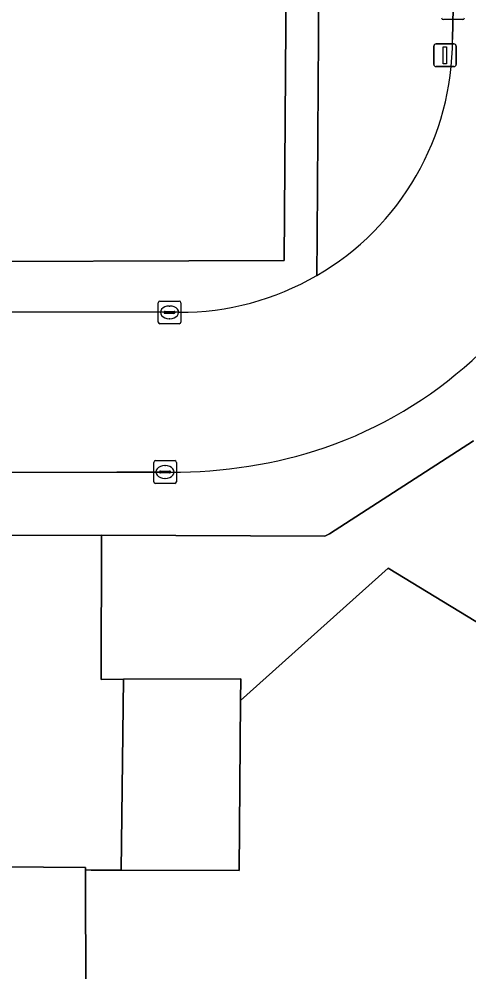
# Model space of a CAD drawing. Extents: x 161477 to 163040, y 383680 to 384871.
# Drawn here: x 162413.91 to 162433.76, y 384149.4 to 384191.39 of the extents above; entities that cross this region are included whole.
import ezdxf

# ---------------------------------------------------------------- set-up
doc = ezdxf.new("R2010")
doc.units = 0
for name, color, linetype in [('IMGEO_Berm_groen', 7, 'Continuous'), ('IMGEO_Groenvoorziening', 7, 'Continuous'), ('IMGEO_Kolk', 7, 'Continuous'), ('IMGEO_Pand', 7, 'Continuous'), ('IMGEO_Parkeervlak_open', 7, 'Continuous'), ('IMGEO_Rijbaan_lokaal_open', 7, 'Continuous'), ('IMGEO_Verkeersbordpaal', 7, 'Continuous'), ('IMGEO_Voetpad_open', 7, 'Continuous')]:
    doc.layers.add(name, color=color, linetype=linetype)

msp = doc.modelspace()

# ---------------------------------------------------------------- linework, layer by layer
at = {"layer": 'IMGEO_Berm_groen'}
for points in [[(162433.005, 384250), (162433.011, 384259.034), (162432.993, 384279.665), (162432.973, 384286.284), (162432.725, 384286.413), (162430.087, 384287.795), (162429.901, 384287.892), (162427.494, 384287.847), (162427.494, 384287.599), (162427.451, 384273.307), (162427.417, 384257.389), (162427.36, 384243.759), (162427.304, 384228.436), (162427.256, 384213.418), (162427.169, 384197.264), (162427.056, 384181.818), (162427.043, 384180.083)], [(162433.036, 384190.487), (162433.055, 384191.864), (162433.027, 384225.133), (162432.996, 384236.518), (162433.005, 384250)]]:
    msp.add_lwpolyline(points, dxfattribs=at)
msp.add_arc((162421.022, 384190.479), 12.014, 300.0773, 0.0364, dxfattribs=at)
at = {"layer": 'IMGEO_Groenvoorziening'}
for points in [[(162395.374, 384191.796), (162395.078, 384191.238), (162394.841, 384190.652), (162393.784, 384187.84), (162393.619, 384187.339), (162393.494, 384186.827), (162393.41, 384186.306), (162393.266, 384185.323), (162393.231, 384184.535), (162393.231, 384183.746), (162393.465, 384180.756), (162393.481, 384180.644), (162393.647, 384180.645), (162408.76, 384180.682), (162425.605, 384180.743), (162425.718, 384197.318)], [(162433.962, 384172.795), (162427.613, 384168.697), (162427.405, 384168.602), (162417.548, 384168.644), (162417.538, 384162.29), (162418.525, 384162.295), (162423.694, 384162.32), (162423.686, 384161.363), (162430.2, 384167.193), (162450.329, 384154.952)], [(162450.344, 384152.729), (162450.329, 384154.952), (162430.2, 384167.193), (162423.686, 384161.363), (162423.619, 384153.869), (162418.419, 384153.886), (162417.087, 384153.89), (162416.837, 384153.891), (162416.843, 384152.651), (162416.87, 384146.287), (162415.691, 384137.403), (162394.498, 384137.641), (162393.903, 384138.082), (162391.599, 384139.791), (162390.839, 384143.031), (162390.407, 384152.435), (162385.626, 384152.513), (162385.887, 384134.817), (162391.505, 384134.881), (162391.505, 384127.045), (162385.81, 384127.045), (162385.81, 384128.801), (162384.6, 384128.793), (162384.527, 384127.843)]]:
    msp.add_lwpolyline(points, dxfattribs=at)
at = {"layer": 'IMGEO_Kolk'}
for p, q in [((162433.481, 384191.363), (162432.629, 384191.363)), ((162420.049, 384178.036), (162420.049, 384178.888)), ((162420.124, 384178.962), (162420.976, 384178.962)), ((162421.05, 384178.888), (162421.05, 384178.036)), ((162420.308, 384178.456), (162420.308, 384178.468)), ((162420.746, 384178.419), (162420.348, 384178.419)), ((162420.351, 384178.505), (162420.749, 384178.505)), ((162420.537, 384178.742), (162420.562, 384178.742)), ((162420.792, 384178.468), (162420.792, 384178.456)), ((162420.56, 384178.182), (162420.535, 384178.182)), ((162420.976, 384177.962), (162420.124, 384177.962)), ((162419.852, 384171.002), (162419.852, 384171.854)), ((162419.927, 384171.928), (162420.779, 384171.928)), ((162420.34, 384171.708), (162420.365, 384171.708)), ((162420.853, 384171.854), (162420.853, 384171.002)), ((162420.111, 384171.422), (162420.111, 384171.434)), ((162420.549, 384171.385), (162420.151, 384171.385)), ((162420.154, 384171.471), (162420.552, 384171.471)), ((162420.595, 384171.434), (162420.595, 384171.422)), ((162420.779, 384170.928), (162419.927, 384170.928)), ((162420.363, 384171.148), (162420.338, 384171.148))]:
    msp.add_line(p, q, dxfattribs=at)
for points in [[(162433.481, 384191.363), (162432.629, 384191.363)], [(162420.049, 384178.036), (162420.049, 384178.888)], [(162420.124, 384178.962), (162420.976, 384178.962)], [(162421.05, 384178.888), (162421.05, 384178.036)], [(162420.976, 384177.962), (162420.124, 384177.962)], [(162419.852, 384171.002), (162419.852, 384171.854)], [(162419.927, 384171.928), (162420.779, 384171.928)], [(162420.853, 384171.854), (162420.853, 384171.002)], [(162420.779, 384170.928), (162419.927, 384170.928)]]:
    msp.add_lwpolyline(points, dxfattribs=at)
for centre, radius, start, end in [((162432.631, 384191.439), 0.0765, 181.552, 268.448), ((162432.631, 384191.439), 0.0765, 181.552, 268.448), ((162433.479, 384191.439), 0.0765, 271.552, 358.448), ((162433.479, 384191.439), 0.0765, 271.552, 358.448), ((162420.126, 384178.886), 0.0765, 91.552, 178.448), ((162420.126, 384178.886), 0.0765, 91.552, 178.448), ((162420.974, 384178.886), 0.0765, 1.552, 88.448), ((162420.974, 384178.886), 0.0765, 1.552, 88.448), ((162420.348, 384178.465), 0.0403, 85.8775, 175.7526), ((162420.345, 384178.455), 0.0366, 178.938, 274.7102), ((162420.749, 384178.462), 0.043, 264.8664, 352.4533), ((162420.753, 384178.467), 0.0386, 1.7309, 96.639), ((162420.126, 384178.038), 0.0765, 181.552, 268.448), ((162420.126, 384178.038), 0.0765, 181.552, 268.448), ((162420.974, 384178.038), 0.0765, 271.552, 358.448), ((162420.974, 384178.038), 0.0765, 271.552, 358.448), ((162419.929, 384171.852), 0.0765, 91.552, 178.448), ((162419.929, 384171.852), 0.0765, 91.552, 178.448), ((162420.777, 384171.852), 0.0765, 1.552, 88.448), ((162420.777, 384171.852), 0.0765, 1.552, 88.448), ((162420.151, 384171.431), 0.0403, 85.8775, 175.7526), ((162420.148, 384171.421), 0.0366, 178.938, 274.7102), ((162420.552, 384171.428), 0.043, 264.8664, 352.4533), ((162420.556, 384171.433), 0.0386, 1.7309, 96.639), ((162419.929, 384171.004), 0.0765, 181.552, 268.448), ((162419.929, 384171.004), 0.0765, 181.552, 268.448), ((162420.777, 384171.004), 0.0765, 271.552, 358.448), ((162420.777, 384171.004), 0.0765, 271.552, 358.448)]:
    msp.add_arc(centre, radius, start, end, dxfattribs=at)
for centre, major_axis, ratio, start_param, end_param in [((162420.536, 384178.462), (-0.387, 0.002), 0.722429, 4.712389, 7.853982), ((162420.561, 384178.462), (-0.39, 0.002), 0.717154, 1.570796, 4.712389), ((162420.339, 384171.428), (-0.387, 0.002), 0.722429, 4.712389, 7.853982), ((162420.364, 384171.428), (-0.39, 0.002), 0.717154, 1.570796, 4.712389)]:
    msp.add_ellipse(centre, major_axis=major_axis, ratio=ratio, start_param=start_param, end_param=end_param, dxfattribs=at)
at = {"layer": 'IMGEO_Pand'}
msp.add_lwpolyline([(162416.843, 384152.651), (162416.837, 384153.891), (162416.837, 384154.001), (162413.142, 384154.028), (162413.141, 384154.348), (162407.9, 384154.328), (162407.901, 384154.008), (162403.537, 384154.004), (162403.536, 384154.324), (162398.47, 384154.313), (162398.309, 384154.313), (162398.31, 384153.993), (162393.431, 384153.979), (162393.433, 384146.157), (162398.073, 384146.158), (162397.075, 384140.334), (162397.045, 384140.16), (162414.456, 384140.188), (162413.41, 384146.272), (162416.87, 384146.287)], close=True, dxfattribs=at)
at = {"layer": 'IMGEO_Parkeervlak_open'}
msp.add_lwpolyline([(162423.686, 384161.363), (162423.694, 384162.32), (162418.525, 384162.295), (162418.419, 384153.886), (162423.619, 384153.869)], close=True, dxfattribs=at)
at = {"layer": 'IMGEO_Rijbaan_lokaal_open'}
for points in [[(162432.901, 384361.759), (162432.809, 384342.236), (162432.827, 384339.683), (162432.926, 384328.684), (162432.984, 384321.099), (162432.992, 384315.186), (162432.982, 384292.339), (162432.981, 384290.794), (162432.968, 384287.95), (162432.973, 384286.284), (162432.993, 384279.665), (162433.011, 384259.034), (162433.005, 384250), (162432.996, 384236.518), (162433.027, 384225.133), (162433.055, 384191.864), (162433.036, 384190.487)], [(162420.98, 384178.465), (162413.481, 384178.492), (162403.177, 384178.502), (162394.404, 384178.497), (162389.74, 384178.495), (162383.802, 384178.52), (162382.179, 384178.509), (162373.047, 384178.488), (162370.356, 384178.487), (162354.103, 384178.434), (162351.438, 384178.435), (162335.829, 384178.406)], [(162389.098, 384171.347), (162389.404, 384171.346), (162389.89, 384171.373), (162398.224, 384171.366), (162400.467, 384171.373), (162403.135, 384171.389), (162413.531, 384171.412), (162418.228, 384171.418), (162420.603, 384171.425)]]:
    msp.add_lwpolyline(points, dxfattribs=at)
for centre, radius, start, end in [((162421.022, 384190.479), 12.014, 300.0773, 0.0364), ((162421.256, 384190.29), 18.82, 289.0875, 335.3107), ((162421.022, 384190.475), 12.01, 269.7977, 300.0863), ((162420.758, 384192.437), 21.013, 269.5763, 288.4545)]:
    msp.add_arc(centre, radius, start, end, dxfattribs=at)
at = {"layer": 'IMGEO_Verkeersbordpaal'}
for p, q in [((162432.205, 384189.39), (162432.205, 384190.19)), ((162432.205, 384190.19), (162432.205, 384189.39)), ((162432.305, 384190.29), (162433.095, 384190.29)), ((162433.095, 384190.29), (162432.305, 384190.29)), ((162433.195, 384190.19), (162433.195, 384189.39)), ((162433.195, 384189.39), (162433.195, 384190.19)), ((162433.095, 384189.29), (162432.305, 384189.29)), ((162432.305, 384189.29), (162433.095, 384189.29))]:
    msp.add_line(p, q, dxfattribs=at)
msp.add_lwpolyline([(162432.625, 384190.165), (162432.775, 384190.165), (162432.775, 384189.415), (162432.625, 384189.415), (162432.625, 384190.165)], dxfattribs=at)
for centre, start, end in [((162432.305, 384190.19), 90, 180), ((162432.305, 384190.19), 90, 180), ((162433.095, 384190.19), 0, 90), ((162433.095, 384190.19), 360, 90), ((162432.305, 384189.39), 180, 270), ((162432.305, 384189.39), 180, 270), ((162433.095, 384189.39), 270, 0), ((162433.095, 384189.39), 270, 0)]:
    msp.add_arc(centre, 0.1, start, end, dxfattribs=at)
at = {"layer": 'IMGEO_Voetpad_open'}
for points in [[(162425.718, 384197.318), (162425.605, 384180.743), (162408.76, 384180.682), (162393.647, 384180.645), (162393.481, 384180.644), (162393.576, 384179.974), (162393.746, 384179.202), (162393.839, 384178.956), (162393.995, 384178.743), (162394.202, 384178.581), (162394.404, 384178.497), (162403.177, 384178.502), (162413.481, 384178.492), (162420.98, 384178.465)], [(162427.043, 384180.083), (162427.056, 384181.818), (162427.169, 384197.264)], [(162384.89, 384168.677), (162392.041, 384168.641), (162393.053, 384168.636), (162393.189, 384168.635), (162398.262, 384168.611), (162400.977, 384168.63), (162413.383, 384168.63), (162417.548, 384168.644), (162427.405, 384168.602), (162427.613, 384168.697), (162433.962, 384172.795)], [(162420.603, 384171.425), (162418.228, 384171.418), (162413.531, 384171.412), (162403.135, 384171.389), (162400.467, 384171.373), (162398.224, 384171.366), (162389.89, 384171.373), (162389.404, 384171.346), (162389.098, 384171.347)]]:
    msp.add_lwpolyline(points, dxfattribs=at)
msp.add_lwpolyline([(162418.525, 384162.295), (162417.538, 384162.29), (162417.548, 384168.644), (162413.383, 384168.63), (162413.359, 384161.455), (162403.34, 384161.501), (162403.406, 384156.777), (162401.12, 384156.771), (162398.463, 384156.769), (162398.47, 384154.313), (162403.536, 384154.324), (162403.537, 384154.004), (162407.901, 384154.008), (162407.9, 384154.328), (162413.141, 384154.348), (162413.142, 384154.028), (162416.837, 384154.001), (162416.837, 384153.891), (162417.087, 384153.89), (162418.419, 384153.886)], close=True, dxfattribs=at)
for centre, radius, start, end in [((162421.256, 384190.29), 18.82, 289.0875, 335.3107), ((162421.022, 384190.475), 12.01, 269.7977, 300.0863), ((162420.758, 384192.437), 21.013, 269.5763, 288.4545)]:
    msp.add_arc(centre, radius, start, end, dxfattribs=at)

doc.saveas('drawing.dxf')
